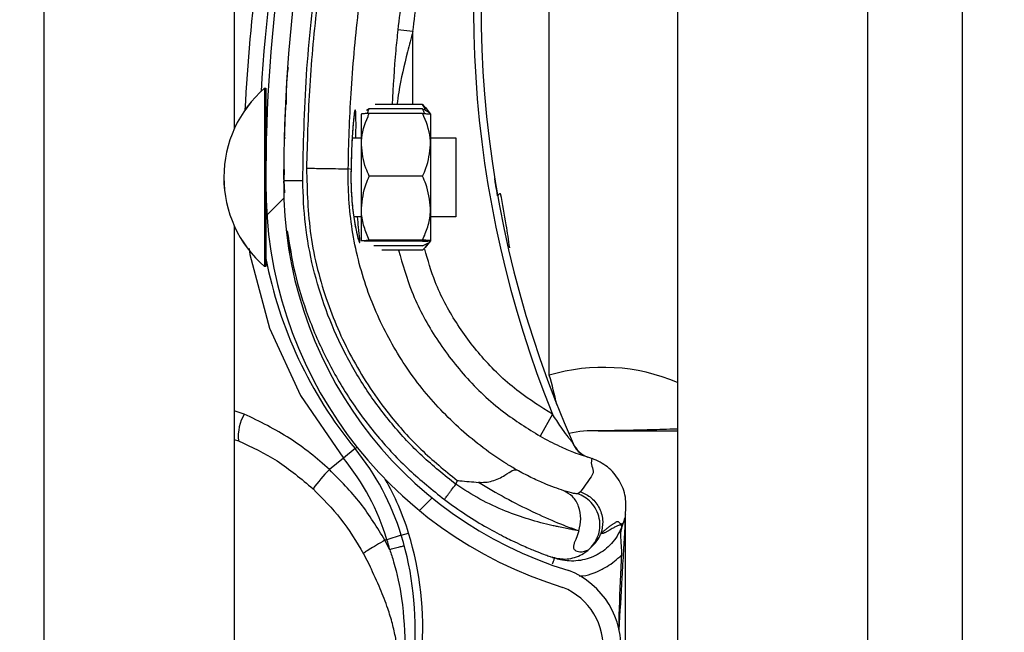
# Model space of a CAD drawing. Header units: inches. Extents: x 170 to 284, y 215 to 248.
# Tile 421 of 656: x 210.7657 to 210.8988, y 220.3142 to 220.397. Entities that reach past the tile are written whole.
import ezdxf

# ---------------------------------------------------------------- set-up
doc = ezdxf.new("R2010")
doc.units = ezdxf.units.IN
doc.header["$LTSCALE"] = 0.25
doc.header["$MEASUREMENT"] = 0
doc.layers.add('ANNOTATIONS', color=1, linetype='Continuous')
doc.layers.add('RH FRONT OF HOOD', color=7, linetype='Continuous')
doc.styles.add('ARIAL', font='arial.ttf', dxfattribs={"height": 0.09375})
doc.dimstyles.new('STANDARD$0', dxfattribs={"dimtxt": 0.09375, "dimasz": 0.09375, "dimexe": 0.03125, "dimexo": 0.046875, "dimgap": 0.09, "dimtad": 0, "dimtih": 1, "dimtoh": 1, "dimdec": 4, "dimzin": 0, "dimdsep": 46, "dimtxsty": 'ARIAL', "dimcen": 0.09, "dimadec": 0, "dimazin": 0, "dimtfac": 1, "dimtdec": 4, "dimtofl": 0, "dimtmove": 0, "dimatfit": 1, "dimfxl": 1, "dimtolj": 1, "dimtzin": 0, "dimarcsym": 0})

# ---------------------------------------------------------------- blocks, each defined once
blk = doc.blocks.new('*D78')
at = {"layer": 'ANNOTATIONS', "color": 0, "lineweight": -2, "transparency": 16777216}
for p, q in [((210.8125819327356, 224.1544254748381), (212.2530253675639, 224.1544254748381)), ((212.2217753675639, 224.0606754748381), (212.2217753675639, 222.3404997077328)), ((212.2217753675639, 220.1854637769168), (212.2217753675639, 221.9056395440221)), ((211.491250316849, 220.0917137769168), (212.2530253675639, 220.0917137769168))]:
    blk.add_line(p, q, dxfattribs=at)
at = {"layer": 'ANNOTATIONS', "color": 0, "transparency": 16777216}
for points in [[(212.2061503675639, 224.0606754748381), (212.2374003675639, 224.0606754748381), (212.2217753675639, 224.1544254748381)], [(212.2061503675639, 220.1854637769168), (212.2374003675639, 220.1854637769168), (212.2217753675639, 220.0917137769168)]]:
    blk.add_solid(points, dxfattribs=at)
at = {"layer": 'defpoints', "color": 0, "transparency": 16777216}
for p in [(210.7657069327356, 224.1544254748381), (211.444375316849, 220.0917137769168), (212.2217753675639, 220.0917137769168)]:
    blk.add_point(p, dxfattribs=at)
at = {"layer": 'ANNOTATIONS', "color": 0, "transparency": 16777216, "insert": (212.2217753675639, 222.1230696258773), "char_height": 0.09375, "attachment_point": 5, "style": 'ARIAL'}
blk.add_mtext('\\A1;OPENING\\PHEIGHT', dxfattribs=at)

msp = doc.modelspace()

# ---------------------------------------------------------------- hatches: boundary and pattern name
at = {"layer": 'RH FRONT OF HOOD'}
h = msp.add_hatch(dxfattribs=at)
h.set_pattern_fill('ANSI31', color=256, scale=0.34241245, angle=2.8e-322, style=0)
h.set_pattern_definition([(45, (200.7563139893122, 218.4993357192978), (-0.03026527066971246, 0.03026527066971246), [])])
edge = h.paths.add_edge_path(flags=0)
edge.add_arc((210.829581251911, 220.2844270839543), 0.001712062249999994, 450.0000000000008, 472.2104203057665)
edge.add_line((210.8289340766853, 220.2860121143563), (210.8280215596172, 220.288247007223))
edge.add_arc((210.829581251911, 220.2844270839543), 0.004126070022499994, 450, 472.2104203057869, ccw=False)
edge.add_arc((210.829581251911, 220.2755243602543), 0.01302879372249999, 401.47616737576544, 450, ccw=False)
edge.add_arc((210.825335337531, 220.2723741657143), 0.01830194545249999, 359.99999999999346, 400.061373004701, ccw=False)
edge.add_arc((210.831875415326, 220.2723741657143), 0.01176186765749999, 292.1408576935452, 359.99999999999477, ccw=False)
edge.add_arc((210.829581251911, 220.2756270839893), 0.01566536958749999, 235.2570680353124, 295.4307998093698, ccw=False)
edge.add_arc((210.834820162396, 220.2837422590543), 0.02532140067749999, 212.8542481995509, 235.9809333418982, ccw=False)
edge.add_arc((210.826670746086, 220.2773733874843), 0.01504902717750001, 172.1557183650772, 209.3146496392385, ccw=False)
edge.add_arc((210.839100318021, 220.2760379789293), 0.02754708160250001, 453.3085031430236, 532.9325737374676, ccw=False)
edge.add_arc((210.835847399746, 220.3121282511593), 0.008748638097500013, 280.9586189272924, 427.9414322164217)
edge.add_arc((210.8557071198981, 220.3744815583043), 0.05672062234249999, 179.5706357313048, 253.0098997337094, ccw=False)
edge.add_arc((211.014038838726, 220.3756800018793), 0.2150521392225, 163.4260275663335, 180.2060536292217, ccw=False)
edge.add_arc((210.835265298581, 220.4278294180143), 0.02884824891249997, 465.1588434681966, 521.4137567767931, ccw=False)
edge.add_arc((210.817939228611, 220.4823757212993), 0.0284373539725, 290.1205938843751, 343.7190675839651)
edge.add_arc((210.830779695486, 220.4781982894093), 0.01494630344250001, 345.2914408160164, 400.5471921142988)
edge.add_arc((210.827355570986, 220.4763835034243), 0.0187470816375, 397.957874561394, 431.4396159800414)
edge.add_arc((210.829581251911, 220.4812115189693), 0.0134739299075, 433.8775574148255, 472.2736457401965)
edge.add_arc((210.827013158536, 220.4882309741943), 0.006011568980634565, 474.9825325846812, 495.7175736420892)
edge.add_arc((210.836806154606, 220.4809718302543), 0.01816498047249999, 500.8992600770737, 539.999999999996)
edge.add_arc((210.829581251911, 220.4809718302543), 0.01094007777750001, 539.9999999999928, 629.9999999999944)
edge.add_arc((210.829581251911, 220.4718979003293), 0.001866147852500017, 269.9999999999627, 285.6422464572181)
edge.add_line((210.8300844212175, 220.4701008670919), (210.8307353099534, 220.4677762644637))
edge.add_arc((210.829581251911, 220.4718979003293), 0.004280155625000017, 269.9999999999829, 285.642246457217, ccw=False)
edge.add_arc((210.829581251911, 220.4809718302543), 0.01335408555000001, 179.9999999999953, 269.999999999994, ccw=False)
edge.add_arc((210.836806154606, 220.4809718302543), 0.020578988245, 500.61135831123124, 539.9999999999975, ccw=False)
edge.add_arc((210.827013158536, 220.4882309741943), 0.008425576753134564, 474.5776671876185, 496.4997109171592, ccw=False)
edge.add_arc((210.829581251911, 220.4812115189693), 0.01588793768, 433.69030225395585, 472.47058069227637, ccw=False)
edge.add_arc((210.827355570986, 220.4763835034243), 0.02116108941, 398.1045307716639, 431.5771717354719, ccw=False)
edge.add_arc((210.830779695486, 220.4781982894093), 0.01736031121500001, 345.18024813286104, 400.3658533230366, ccw=False)
edge.add_arc((210.817939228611, 220.4823757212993), 0.030851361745, 289.91815728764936, 343.77953759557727, ccw=False)
edge.add_arc((210.835265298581, 220.4278294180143), 0.02643424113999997, 464.9417095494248, 521.3236131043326)
edge.add_arc((211.014038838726, 220.3756800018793), 0.21263813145, 523.4376684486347, 540.2096895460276)
edge.add_arc((210.8557071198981, 220.3744815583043), 0.05430661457, 539.5566266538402, 613.1145348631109)
edge.add_arc((210.835847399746, 220.3121282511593), 0.01116264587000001, 280.0610388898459, 428.5290871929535, ccw=False)
edge.add_arc((210.839100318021, 220.2760379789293), 0.02513307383, 452.9714001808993, 532.9706577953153)
edge.add_arc((210.826670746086, 220.2773733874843), 0.01263501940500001, 532.0830472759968, 568.9826967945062)
edge.add_arc((210.834820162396, 220.2837422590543), 0.022907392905, 213.0443063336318, 236.0197152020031)
edge.add_arc((210.829581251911, 220.2756270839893), 0.01325136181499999, 235.1922404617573, 295.7352497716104)
edge.add_arc((210.831875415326, 220.2723741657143), 0.009347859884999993, 291.7225241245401, 359.9999999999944)
edge.add_arc((210.825335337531, 220.2723741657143), 0.01588793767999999, 359.9999999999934, 399.952178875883)
edge.add_arc((210.829581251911, 220.2755243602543), 0.01061478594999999, 401.6345013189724, 450.0000000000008)

# ---------------------------------------------------------------- linework, layer by layer
for p, q in [((210.8546275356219, 224.3444764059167), (210.8546275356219, 220.0917137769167)), ((210.8803084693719, 224.3444764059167), (210.8803084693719, 220.0917137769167)), ((210.8931489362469, 220.0917137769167), (210.8931489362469, 224.3444764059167)), ((210.7690244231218, 220.0917137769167), (210.7690244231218, 224.2497177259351)), ((210.7947053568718, 220.5745579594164), (210.7947053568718, 220.382184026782)), ((210.8373029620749, 220.3489097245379), (210.8373029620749, 220.4143304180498)), ((210.8188647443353, 220.3953467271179), (210.8168232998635, 220.3955669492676)), ((210.8188619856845, 220.3854949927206), (210.8188647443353, 220.3953467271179)), ((210.7988198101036, 220.3877025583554), (210.7988146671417, 220.3652125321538)), ((210.7988182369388, 220.3877025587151), (210.7988198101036, 220.3877025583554)), ((210.7988198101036, 220.3877025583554), (210.7989910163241, 220.3877025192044)), ((210.7989910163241, 220.3877025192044), (210.7989884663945, 220.3765517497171)), ((210.8016761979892, 220.3857658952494), (210.8016763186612, 220.3857681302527)), ((210.8129693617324, 220.3848896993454), (210.8125824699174, 220.3847034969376)), ((210.8201771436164, 220.3848880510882), (210.8129693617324, 220.3848896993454)), ((210.8201772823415, 220.3854946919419), (210.813742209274, 220.385496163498)), ((210.8201772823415, 220.3854946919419), (210.8204821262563, 220.3851055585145)), ((210.8205047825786, 220.3851238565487), (210.8212470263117, 220.3842048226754)), ((210.8118982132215, 220.3800375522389), (210.8118991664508, 220.3842059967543)), ((210.8201770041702, 220.3842782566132), (210.8129692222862, 220.3842799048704)), ((210.8212470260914, 220.3842038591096), (210.8212460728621, 220.3800354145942)), ((210.8014672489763, 220.3809992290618), (210.8016383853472, 220.3809991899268)), ((210.8106557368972, 220.3809971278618), (210.8118984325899, 220.3809968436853)), ((210.8212462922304, 220.3809947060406), (210.8246704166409, 220.3809939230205)), ((210.8246704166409, 220.3809939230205), (210.824668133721, 220.3710107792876)), ((210.8118962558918, 220.3714782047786), (210.8118982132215, 220.3800375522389)), ((210.8212460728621, 220.3800354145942), (210.8212441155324, 220.3714760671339)), ((210.8014633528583, 220.3767208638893), (210.8014012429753, 220.3752027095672)), ((210.8014079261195, 220.3753660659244), (210.8014119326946, 220.3767232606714)), ((210.810497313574, 220.3767117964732), (210.81012714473, 220.3768162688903)), ((210.810497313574, 220.3767117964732), (210.81049738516, 220.3767116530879)), ((210.8201750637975, 220.3757930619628), (210.8129672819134, 220.3757947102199)), ((210.7989879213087, 220.3741681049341), (210.7989858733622, 220.3652124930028)), ((210.8014012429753, 220.3752027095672), (210.8015026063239, 220.3735594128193)), ((210.801406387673, 220.374844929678), (210.8014071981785, 220.3751194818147)), ((210.8118952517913, 220.3670873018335), (210.8118962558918, 220.3714782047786)), ((210.8212441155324, 220.3714760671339), (210.8212431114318, 220.3670851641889)), ((210.8118959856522, 220.3702964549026), (210.8108750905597, 220.3702966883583)), ((210.8246679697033, 220.3702935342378), (210.8212438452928, 220.3702943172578)), ((210.824668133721, 220.3710107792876), (210.8246679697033, 220.3702935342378)), ((210.7947053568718, 220.3691104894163), (210.7947053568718, 220.0917137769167)), ((210.8201730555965, 220.3670112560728), (210.8129652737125, 220.3670129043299)), ((210.8201730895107, 220.3671595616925), (210.8129653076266, 220.3671612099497)), ((210.8201729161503, 220.3664014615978), (210.8135648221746, 220.3664029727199)), ((210.8212431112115, 220.3670842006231), (210.8205004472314, 220.3661655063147)), ((210.7988146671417, 220.3652125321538), (210.7988142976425, 220.3635967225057)), ((210.7989858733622, 220.3652124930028), (210.798985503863, 220.3635966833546)), ((210.8201727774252, 220.3657948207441), (210.8146552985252, 220.3657960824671)), ((210.7988142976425, 220.3635967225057), (210.7988127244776, 220.3635967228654)), ((210.798985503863, 220.3635966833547), (210.7988142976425, 220.3635967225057)), ((210.7960692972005, 220.3436675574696), (210.7947053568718, 220.3441026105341)), ((210.8377356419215, 220.3436470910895), (210.8360525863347, 220.3406674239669)), ((210.7947053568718, 220.3402387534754), (210.7952739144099, 220.3400650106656)), ((210.8110359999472, 220.3389878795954), (210.8094626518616, 220.3376995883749)), ((210.8110359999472, 220.3389878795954), (210.8112949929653, 220.3391999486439)), ((210.8094626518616, 220.3376995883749), (210.8075664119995, 220.3361469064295)), ((210.8423267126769, 220.3379235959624), (210.8427453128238, 220.3377766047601)), ((210.8427453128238, 220.3377766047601), (210.8430773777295, 220.3376528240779)), ((210.8248431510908, 220.3346936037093), (210.8246607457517, 220.3341648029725)), ((210.8415319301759, 220.3331563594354), (210.8411463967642, 220.3328942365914)), ((210.8472616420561, 220.3289235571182), (210.8471653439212, 220.3286443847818)), ((210.8475911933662, 220.3300353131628), (210.8475911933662, 220.3300572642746)), ((210.8475911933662, 220.2770814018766), (210.8475911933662, 220.3295036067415)), ((210.8172971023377, 220.3272765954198), (210.8182797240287, 220.3275760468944)), ((210.8153519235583, 220.3266838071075), (210.8150862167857, 220.3266028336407)), ((210.8157402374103, 220.3253271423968), (210.8150862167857, 220.3266028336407)), ((210.8172971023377, 220.3272765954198), (210.8153519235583, 220.3266838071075)), ((210.8121959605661, 220.3247778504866), (210.8130672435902, 220.3230729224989)), ((210.8375218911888, 220.3243686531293), (210.8376887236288, 220.3243093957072)), ((210.8377671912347, 220.324281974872), (210.8380179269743, 220.3241944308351))]:
    msp.add_line(p, q, dxfattribs=at)
at = {"layer": 'RH FRONT OF HOOD', "flags": 128}
msp.add_lwpolyline([(210.7967476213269, 220.3660274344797), (210.7968207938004, 220.3652306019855), (210.799479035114, 220.3552756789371), (210.8036516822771, 220.3461914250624), (210.8094626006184, 220.3376996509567), (210.8094626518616, 220.3376995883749), (210.8094626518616, 220.3376995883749)], dxfattribs=at)
at = {"layer": 'RH FRONT OF HOOD'}
for centre, radius, start, end in [((211.0140036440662, 220.3742965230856), 0.2160622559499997, 161.092978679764, 176.5597220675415), ((211.014038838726, 220.3756800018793), 0.2150521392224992, 163.4260275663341, 180.2060536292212), ((211.014038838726, 220.3756800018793), 0.2126381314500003, 163.4376684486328, 180.2096895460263), ((210.9735989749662, 220.3985906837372), 0.1465525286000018, 165.3406183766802, 202.0185750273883), ((210.9735989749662, 220.3985906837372), 0.1455252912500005, 165.3544246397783, 203.870550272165), ((211.0140036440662, 220.3742965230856), 0.2180957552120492, 167.1792232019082, 177.2535733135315), ((210.8092349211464, 220.3756472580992), 0.01593228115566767, 130.8294767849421, 229.1443187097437), ((210.8092364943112, 220.3756472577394), 0.0159322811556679, 130.8294767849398, 229.144318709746), ((210.7995374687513, 220.3815475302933), 0.0005478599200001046, 179.9868977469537, 209.2820731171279), ((210.8557071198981, 220.3744815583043), 0.05672062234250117, 179.5706357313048, 253.009899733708), ((210.8557071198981, 220.3744815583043), 0.05430661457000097, 179.5566266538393, 253.114534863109), ((210.8307982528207, 220.3729121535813), 0.0005320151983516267, 98.82251519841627, 154.828415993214), ((210.7995347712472, 220.3697514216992), 0.0005478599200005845, 134.5651049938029, 179.98689774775), ((210.8558090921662, 220.3756490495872), 0.05786770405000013, 190.9018913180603, 219.3113539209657), ((210.8445995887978, 220.3242871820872), 0.0256809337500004, 67.01549504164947, 106.5066258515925), ((210.7810809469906, 220.3323877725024), 0.0585994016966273, 12.39253662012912, 16.37646921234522), ((210.8013658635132, 220.3406090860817), 0.006116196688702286, 149.9959646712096, 185.1035778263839), ((210.8434822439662, 220.3242871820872), 0.01712062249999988, 88.6104970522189, 101.9466001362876), ((210.8439098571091, 220.3419162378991), 0.000513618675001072, 268.6104970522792, 270.0142555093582), ((210.8436528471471, 220.3410863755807), 0.003424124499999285, 203.870550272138, 250.6224115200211), ((210.7845430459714, 220.3172948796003), 0.03424124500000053, 16.94846748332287, 39.31135392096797), ((210.7845430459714, 220.3172948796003), 0.03220774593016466, 16.9484674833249, 39.31135392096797), ((210.8239796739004, 220.3199470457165), 0.02306145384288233, 135.3749046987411, 143.8386130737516), ((210.7845430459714, 220.3172948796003), 0.0352684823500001, 16.94846748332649, 29.83866096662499), ((210.7760269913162, 220.3146996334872), 0.04417120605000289, 355.7713036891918, 16.94846748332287), ((210.7760269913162, 220.3146996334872), 0.04111046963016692, 14.98049646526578, 16.94846748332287), ((210.7760269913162, 220.3146996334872), 0.04314396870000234, 355.771303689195, 16.94846748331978), ((210.835847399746, 220.3121282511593), 0.01116264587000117, 280.0610388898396, 68.52908719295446), ((210.835847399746, 220.3121282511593), 0.008748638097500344, 280.9586189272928, 67.94143221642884)]:
    msp.add_arc(centre, radius, start, end, dxfattribs=at)
for points, knots in [([(210.8039693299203, 220.3752084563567), (210.8040681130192, 220.3799638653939), (210.804266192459, 220.3894993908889), (210.805875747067, 220.4038083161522), (210.8083325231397, 220.4181178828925), (210.8108298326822, 220.4275217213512), (210.8120815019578, 220.4322349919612)], [0, 0, 0, 0, 0.2468628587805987, 0.4950083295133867, 0.7468945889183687, 1, 1, 1, 1]), ([(210.812494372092, 220.43174667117), (210.8115202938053, 220.4281165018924), (210.8095693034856, 220.4208456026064), (210.8073910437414, 220.4097648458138), (210.8057799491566, 220.3985822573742), (210.8047691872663, 220.3876135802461), (210.8045745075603, 220.3803657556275), (210.8044810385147, 220.3768859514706)], [0, 0, 0, 0, 0.2027568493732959, 0.4061035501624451, 0.6088604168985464, 0.8122072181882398, 1, 1, 1, 1]), ([(210.8244129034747, 220.4325019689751), (210.8239848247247, 220.431072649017), (210.8223999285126, 220.4257808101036), (210.820104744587, 220.4164827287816), (210.8180381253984, 220.4055733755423), (210.8171868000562, 220.39856107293), (210.8168232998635, 220.3955669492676)], [0, 0, 0, 0, 0.1185397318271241, 0.4388752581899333, 0.7604101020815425, 1, 1, 1, 1]), ([(210.8188647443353, 220.3953467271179), (210.8192244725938, 220.3983098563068), (210.820065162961, 220.405234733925), (210.8221090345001, 220.4160313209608), (210.8243793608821, 220.425233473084), (210.8259521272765, 220.4304848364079), (210.8263757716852, 220.4318993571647)], [0, 0, 0, 0, 0.2395900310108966, 0.5599255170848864, 0.8814604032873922, 0.9999999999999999, 0.9999999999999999, 0.9999999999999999, 0.9999999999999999]), ([(210.8101271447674, 220.3768162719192), (210.8101271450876, 220.3768162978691), (210.8101689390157, 220.3802026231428), (210.8104320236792, 220.3872493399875), (210.8113839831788, 220.3979225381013), (210.8129585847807, 220.4087986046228), (210.8150770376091, 220.4195859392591), (210.8169753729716, 220.4266610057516), (210.8179245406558, 220.4301985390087)], [0, 0, 0, 0, 1.439079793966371e-06, 0.18779232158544, 0.3908439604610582, 0.5938956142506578, 0.7969478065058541, 1, 1, 1, 1]), ([(210.8168232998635, 220.3955669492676), (210.8167261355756, 220.3946491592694), (210.8163711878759, 220.3912964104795), (210.8161854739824, 220.387936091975), (210.8160505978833, 220.3854956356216)], [0, 0, 0, 0, 0.2737425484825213, 0.9999999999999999, 0.9999999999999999, 0.9999999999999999, 0.9999999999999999]), ([(210.8188647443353, 220.3953467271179), (210.8186176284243, 220.3944378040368), (210.8178799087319, 220.3917243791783), (210.8171216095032, 220.3884303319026), (210.8167821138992, 220.386049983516), (210.8167030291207, 220.3854954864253)], [0, 0, 0, 0, 0.2786878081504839, 0.8319718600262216, 1, 1, 1, 1]), ([(210.8017647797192, 220.3854790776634), (210.8017702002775, 220.3867963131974), (210.8017770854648, 220.3884694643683), (210.8019825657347, 220.3901276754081), (210.8020262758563, 220.3904804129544)], [0, 0, 0, 0, 0.7872782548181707, 1, 1, 1, 1]), ([(210.8016761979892, 220.3857658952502), (210.8016708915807, 220.3856688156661), (210.8016655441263, 220.3855709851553), (210.8016276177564, 220.38481970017), (210.8015710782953, 220.3837188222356), (210.8015101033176, 220.3819051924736), (210.8014796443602, 220.3809992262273)], [0, 0, 0, 0, 0.3307707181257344, 0.3333292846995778, 0.6669765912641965, 0.9999999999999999, 0.9999999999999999, 0.9999999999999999, 0.9999999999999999]), ([(210.8111611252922, 220.3809970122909), (210.811164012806, 220.381316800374), (210.8111748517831, 220.3825172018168), (210.8111698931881, 220.3839086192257), (210.8111232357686, 220.3847680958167), (210.8110346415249, 220.3848555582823), (210.810908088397, 220.3842048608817), (210.8107396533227, 220.3824825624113), (210.8105766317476, 220.3799265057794), (210.8105243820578, 220.3778088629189), (210.810497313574, 220.3767117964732)], [0, 0, 0, 0, 0.05114929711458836, 0.1920011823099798, 0.333489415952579, 0.422421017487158, 0.5646212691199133, 0.7065362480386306, 0.8479681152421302, 1, 1, 1, 1]), ([(210.8127143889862, 220.3842685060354), (210.8127370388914, 220.3843599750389), (210.8127901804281, 220.3845745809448), (210.8129040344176, 220.3847748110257), (210.8129693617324, 220.3848896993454)], [0, 0, 0, 0, 0.4262184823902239, 1, 1, 1, 1]), ([(210.8204318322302, 220.3842667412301), (210.8204092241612, 220.3843582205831), (210.8203561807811, 220.3845728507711), (210.8202424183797, 220.3847731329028), (210.8201771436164, 220.3848880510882)], [0, 0, 0, 0, 0.4262184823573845, 1, 1, 1, 1]), ([(210.8201771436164, 220.3848880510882), (210.8204269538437, 220.384777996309), (210.8209324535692, 220.3845552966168), (210.8212041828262, 220.3843177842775), (210.821227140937, 220.3841962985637), (210.8212274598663, 220.3841946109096)], [0, 0, 0, 0, 0.4906882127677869, 0.9929247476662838, 1, 1, 1, 1]), ([(210.8205639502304, 220.3847016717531), (210.820509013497, 220.3848828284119), (210.8204264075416, 220.3851552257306), (210.8202397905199, 220.3854095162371), (210.8201772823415, 220.3854946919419)], [0, 0, 0, 0, 0.665045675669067, 1, 1, 1, 1]), ([(210.8109594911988, 220.3843387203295), (210.8109596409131, 220.3843392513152), (210.8109665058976, 220.3843635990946), (210.8109349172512, 220.3842267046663), (210.8108903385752, 220.3839115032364), (210.8108430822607, 220.3834484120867), (210.8108186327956, 220.3832088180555)], [0, 0, 0, 0, 0.00530172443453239, 0.2431048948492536, 0.6083977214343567, 1, 1, 1, 1]), ([(210.8118982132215, 220.3800375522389), (210.8119016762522, 220.3802054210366), (210.8119287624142, 220.3815184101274), (210.8123603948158, 220.3829580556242), (210.8129099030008, 220.3841511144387), (210.8129692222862, 220.3842799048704)], [0, 0, 0, 0, 0.1156468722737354, 0.9045342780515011, 1, 1, 1, 1]), ([(210.8129692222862, 220.3842799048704), (210.8127172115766, 220.3842696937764), (210.8122072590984, 220.3842490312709), (210.811922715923, 220.3842237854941), (210.8119035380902, 220.384209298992), (210.8118991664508, 220.3842059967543)], [0, 0, 0, 0, 0.4299704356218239, 0.8700602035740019, 1, 1, 1, 1]), ([(210.8212460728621, 220.3800354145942), (210.8212426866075, 220.3802032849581), (210.8212162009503, 220.3815162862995), (210.8207852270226, 220.382956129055), (210.8202362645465, 220.3841494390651), (210.8201770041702, 220.3842782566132)], [0, 0, 0, 0, 0.1156468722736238, 0.904534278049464, 0.9999999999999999, 0.9999999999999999, 0.9999999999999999, 0.9999999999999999]), ([(210.8201770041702, 220.3842782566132), (210.8204290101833, 220.384267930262), (210.8209389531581, 220.3842470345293), (210.8212234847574, 220.384221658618), (210.8212426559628, 220.3842071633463), (210.8212470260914, 220.3842038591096)], [0, 0, 0, 0, 0.4299704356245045, 0.8700602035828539, 1, 1, 1, 1]), ([(210.8108186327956, 220.3832088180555), (210.8108139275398, 220.3831652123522), (210.8107785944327, 220.3828377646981), (210.8107061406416, 220.3818974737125), (210.8106141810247, 220.3804023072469), (210.8105411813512, 220.3786259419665), (210.8105061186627, 220.3773560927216), (210.8104981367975, 220.3767063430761), (210.8104981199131, 220.3767049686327)], [0, 0, 0, 0, 0.03583539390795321, 0.2690981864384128, 0.5116419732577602, 0.7561140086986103, 0.9994840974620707, 1, 1, 1, 1]), ([(210.8129672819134, 220.3757947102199), (210.8128044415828, 220.3761530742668), (210.8121883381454, 220.3775089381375), (210.8120211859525, 220.3789657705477), (210.8118982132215, 220.3800375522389)], [0, 0, 0, 0, 0.2643068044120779, 1, 1, 1, 1]), ([(210.8201750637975, 220.3757930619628), (210.8203380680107, 220.3761513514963), (210.8209547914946, 220.3775069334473), (210.8211226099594, 220.3789636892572), (210.8212460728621, 220.3800354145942)], [0, 0, 0, 0, 0.2643068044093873, 1, 1, 1, 1]), ([(210.8044806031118, 220.3768859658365), (210.8052047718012, 220.3768745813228), (210.8066531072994, 220.376851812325), (210.8084942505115, 220.3768238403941), (210.8098091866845, 220.3768078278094), (210.8100211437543, 220.3768134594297), (210.8101271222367, 220.3768162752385)], [0, 0, 0, 0, 0.2500007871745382, 0.5000009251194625, 0.7500005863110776, 1, 1, 1, 1]), ([(210.8044806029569, 220.3768859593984), (210.8045633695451, 220.3738486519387), (210.804731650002, 220.3676732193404), (210.8070210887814, 220.3588862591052), (210.8106354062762, 220.3507196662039), (210.8150501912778, 220.3441396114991), (210.8198592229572, 220.3387549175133), (210.8231732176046, 220.3360544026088), (210.8248431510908, 220.3346936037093)], [0, 0, 0, 0, 0.1870908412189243, 0.3803918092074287, 0.5558755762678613, 0.7364481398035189, 0.8671952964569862, 1, 1, 1, 1]), ([(210.8328703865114, 220.3361256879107), (210.8324286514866, 220.3363883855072), (210.8297811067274, 220.3379628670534), (210.8252560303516, 220.3413942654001), (210.819924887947, 220.346995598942), (210.815636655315, 220.3534354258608), (210.8123873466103, 220.3606614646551), (210.8104277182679, 220.3685363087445), (210.8100569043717, 220.3740642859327), (210.810127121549, 220.3768162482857), (210.8101271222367, 220.3768162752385)], [0, 0, 0, 0, 0.03155846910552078, 0.1891461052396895, 0.3467338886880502, 0.504327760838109, 0.6619226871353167, 0.8309600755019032, 0.9999983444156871, 1, 1, 1, 1]), ([(210.8104987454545, 220.3767027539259), (210.8104974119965, 220.3766603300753), (210.8104765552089, 220.3759967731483), (210.8104818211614, 220.3746651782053), (210.8105757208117, 220.3728416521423), (210.8106949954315, 220.3715372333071), (210.8107824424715, 220.3709423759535), (210.810799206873, 220.3708283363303)], [0, 0, 0, 0, 0.02096907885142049, 0.327980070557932, 0.6261032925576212, 0.928320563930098, 1, 1, 1, 1]), ([(210.81049738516, 220.3767116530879), (210.810489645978, 220.3762566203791), (210.8104651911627, 220.3748187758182), (210.810587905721, 220.3724085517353), (210.8109039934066, 220.3698671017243), (210.8112870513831, 220.3679398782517), (210.8115692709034, 220.3669559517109), (210.8117143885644, 220.3667200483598), (210.8117025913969, 220.3672781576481), (210.8115447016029, 220.3685297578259), (210.8114253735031, 220.3698165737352), (210.8113808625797, 220.3702965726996)], [0, 0, 0, 0, 0.05799721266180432, 0.1832636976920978, 0.3064129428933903, 0.4347166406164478, 0.567567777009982, 0.6609498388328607, 0.7922661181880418, 0.9225125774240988, 1, 1, 1, 1]), ([(210.8118962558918, 220.3714782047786), (210.8120242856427, 220.3725893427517), (210.8121950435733, 220.3740713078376), (210.8128127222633, 220.3754497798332), (210.8129672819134, 220.3757947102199)], [0, 0, 0, 0, 0.7497733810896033, 1, 1, 1, 1]), ([(210.8212441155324, 220.3714760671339), (210.8211165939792, 220.3725872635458), (210.8209465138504, 220.3740693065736), (210.8203294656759, 220.3754480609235), (210.8201750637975, 220.3757930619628)], [0, 0, 0, 0, 0.7497733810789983, 1, 1, 1, 1]), ([(210.8303167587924, 220.3731384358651), (210.8302309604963, 220.3736306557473), (210.8300691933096, 220.374558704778), (210.8299311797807, 220.3754135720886), (210.8299225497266, 220.3754672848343), (210.82991924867, 220.3754878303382)], [0, 0, 0, 0, 0.4108597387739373, 0.7746496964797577, 1, 1, 1, 1]), ([(210.8014012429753, 220.3752027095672), (210.8014355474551, 220.3752027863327), (210.8014883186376, 220.3752029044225), (210.8018085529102, 220.3752036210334), (210.8021399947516, 220.3752043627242), (210.8025514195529, 220.3752052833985), (210.8031493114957, 220.3752066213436), (210.8036462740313, 220.3752077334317), (210.8039693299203, 220.3752084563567)], [0, 0, 0, 0, 0.2394568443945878, 0.3683606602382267, 0.5000000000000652, 0.6316393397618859, 0.7605431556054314, 1, 1, 1, 1]), ([(210.8246607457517, 220.3341648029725), (210.8231161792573, 220.3354063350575), (210.8200245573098, 220.3378913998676), (210.8159666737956, 220.3422640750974), (210.8123928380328, 220.3470400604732), (210.8094044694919, 220.3522141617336), (210.807013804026, 220.3576894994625), (210.8052909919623, 220.363405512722), (210.804185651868, 220.3692681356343), (210.8040412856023, 220.3732325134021), (210.8039693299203, 220.3752084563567)], [0, 0, 0, 0, 0.1247413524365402, 0.2496837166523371, 0.3746881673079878, 0.4999855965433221, 0.6253465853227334, 0.7503062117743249, 0.875546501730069, 1, 1, 1, 1]), ([(210.831952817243, 220.3661223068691), (210.8318055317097, 220.3671615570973), (210.831455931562, 220.36962834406), (210.8309876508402, 220.372041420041), (210.830716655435, 220.3734378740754)], [0, 0, 0, 0, 0.4212971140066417, 1, 1, 1, 1]), ([(210.8129653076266, 220.3671612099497), (210.8127134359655, 220.367759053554), (210.8122037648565, 220.3689688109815), (210.8119195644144, 220.3704423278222), (210.8119005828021, 220.3712859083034), (210.8118962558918, 220.3714782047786)], [0, 0, 0, 0, 0.4299704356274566, 0.870060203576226, 1, 1, 1, 1]), ([(210.8201730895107, 220.3671595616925), (210.8204252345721, 220.3677572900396), (210.8209354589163, 220.36896681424), (210.8212203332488, 220.370440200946), (210.8212397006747, 220.3712837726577), (210.8212441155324, 220.3714760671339)], [0, 0, 0, 0, 0.4299704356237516, 0.8700602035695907, 1, 1, 1, 1]), ([(210.810799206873, 220.3708283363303), (210.8108517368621, 220.3704404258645), (210.8109745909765, 220.3695332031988), (210.8111948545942, 220.3684310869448), (210.8113764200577, 220.3676588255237), (210.8114918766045, 220.3672895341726), (210.8114946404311, 220.3672824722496), (210.8114954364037, 220.3672804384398)], [0, 0, 0, 0, 0.1981000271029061, 0.4633049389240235, 0.7305309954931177, 0.9223938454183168, 1, 1, 1, 1]), ([(210.8018878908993, 220.3684118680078), (210.8021808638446, 220.3665421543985), (210.8027972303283, 220.3626085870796), (210.8046143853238, 220.3567986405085), (210.8071077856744, 220.3510431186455), (210.8102539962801, 220.3456121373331), (210.8140039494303, 220.3405977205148), (210.8182642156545, 220.3360161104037), (210.8215023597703, 220.3334113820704), (210.8231185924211, 220.3321113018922)], [0, 0, 0, 0, 0.1313887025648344, 0.2764200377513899, 0.4215581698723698, 0.5666389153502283, 0.7114924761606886, 0.8559992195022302, 1, 1, 1, 1]), ([(210.8023320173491, 220.36545381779), (210.8023342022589, 220.3654430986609), (210.8023428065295, 220.3654008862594), (210.8021918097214, 220.3661431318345), (210.8020020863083, 220.3674368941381), (210.8019178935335, 220.3680110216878)], [0, 0, 0, 0, 0.1591842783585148, 0.6268746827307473, 1, 1, 1, 1]), ([(210.8023318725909, 220.3654537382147), (210.8023340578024, 220.3654430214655), (210.8023426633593, 220.3654008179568), (210.8021917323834, 220.3661424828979), (210.8020021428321, 220.3674352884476), (210.801918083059, 220.368008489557)], [0, 0, 0, 0, 0.1592756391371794, 0.627241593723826, 1, 1, 1, 1]), ([(210.8023317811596, 220.3654536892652), (210.8023339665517, 220.3654429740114), (210.8023425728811, 220.3654007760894), (210.8021916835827, 220.3661420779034), (210.8020021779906, 220.3674342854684), (210.8019182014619, 220.3680069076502)], [0, 0, 0, 0, 0.1593327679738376, 0.6274710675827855, 1, 1, 1, 1]), ([(210.8023316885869, 220.3654536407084), (210.802333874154, 220.3654429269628), (210.802342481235, 220.3654007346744), (210.8021916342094, 220.3661416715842), (210.8020022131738, 220.3674332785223), (210.8019183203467, 220.3680053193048)], [0, 0, 0, 0, 0.1593901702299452, 0.6277016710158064, 1, 1, 1, 1]), ([(210.8118952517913, 220.3670873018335), (210.8120230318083, 220.3671063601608), (210.8121934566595, 220.3671317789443), (210.8128108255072, 220.3671553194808), (210.8129653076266, 220.3671612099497)], [0, 0, 0, 0, 0.7497733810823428, 1, 1, 1, 1]), ([(210.8129652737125, 220.3670129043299), (210.8127132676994, 220.3670232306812), (210.8122033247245, 220.3670441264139), (210.8119187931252, 220.3670695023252), (210.8118996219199, 220.3670839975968), (210.8118952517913, 220.3670873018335)], [0, 0, 0, 0, 0.4299704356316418, 0.8700602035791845, 0.9999999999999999, 0.9999999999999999, 0.9999999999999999, 0.9999999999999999]), ([(210.8201727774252, 220.3657948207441), (210.8204554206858, 220.3660835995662), (210.8207662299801, 220.3664011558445), (210.8208886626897, 220.3667384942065), (210.820899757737, 220.3667690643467)], [0, 0, 0, 0, 0.9093784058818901, 1, 1, 1, 1]), ([(210.8201729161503, 220.3664014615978), (210.8204227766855, 220.3665114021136), (210.8209283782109, 220.3667338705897), (210.8212002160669, 220.3669712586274), (210.8212232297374, 220.3670927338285), (210.8212235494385, 220.3670944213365)], [0, 0, 0, 0, 0.4906882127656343, 0.9929247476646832, 0.9999999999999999, 0.9999999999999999, 0.9999999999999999, 0.9999999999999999]), ([(210.8201730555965, 220.3670112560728), (210.820425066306, 220.3670214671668), (210.8209350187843, 220.3670421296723), (210.8212195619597, 220.367067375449), (210.8212387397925, 220.3670818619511), (210.8212431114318, 220.3670851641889)], [0, 0, 0, 0, 0.4299704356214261, 0.8700602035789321, 0.9999999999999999, 0.9999999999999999, 0.9999999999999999, 0.9999999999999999]), ([(210.8212431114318, 220.3670851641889), (210.8211153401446, 220.3671042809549), (210.8209449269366, 220.3671297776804), (210.8203275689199, 220.3671536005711), (210.8201730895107, 220.3671595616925)], [0, 0, 0, 0, 0.749773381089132, 0.9999999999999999, 0.9999999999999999, 0.9999999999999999, 0.9999999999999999]), ([(210.8169333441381, 220.3657955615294), (210.8174682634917, 220.3639082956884), (210.8186198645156, 220.3598452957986), (210.8217039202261, 220.3540981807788), (210.825851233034, 220.3485891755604), (210.8306829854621, 220.3440159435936), (210.8343733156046, 220.3417146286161), (210.8360525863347, 220.3406674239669)], [0, 0, 0, 0, 0.1810254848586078, 0.3897206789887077, 0.5984159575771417, 0.8172607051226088, 1, 1, 1, 1]), ([(210.8377356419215, 220.3436470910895), (210.8361994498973, 220.344605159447), (210.8328236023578, 220.3467105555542), (210.8284019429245, 220.3508936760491), (210.8246133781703, 220.3559353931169), (210.8218857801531, 220.3609771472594), (210.8208885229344, 220.3644642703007), (210.8204599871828, 220.3659627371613)], [0, 0, 0, 0, 0.1871957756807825, 0.4113707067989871, 0.6251451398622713, 0.8389194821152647, 1, 1, 1, 1]), ([(210.8075664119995, 220.3361469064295), (210.8075663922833, 220.3361469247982), (210.805905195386, 220.3376945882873), (210.8022795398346, 220.3406151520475), (210.7981620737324, 220.3426389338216), (210.7960692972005, 220.3436675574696)], [0, 0, 0, 0, 5.836249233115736e-06, 0.4917349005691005, 1, 1, 1, 1]), ([(210.8404327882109, 220.33981642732), (210.8404290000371, 220.3398209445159), (210.8403613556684, 220.3399016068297), (210.8401195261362, 220.3402067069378), (210.839599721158, 220.3408962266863), (210.8387578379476, 220.3420735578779), (210.8381168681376, 220.3430602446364), (210.8377356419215, 220.3436470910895)], [0, 0, 0, 0, 0.005253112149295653, 0.09380336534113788, 0.2660256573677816, 0.5634579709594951, 1, 1, 1, 1]), ([(210.8546275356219, 220.3416336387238), (210.8542769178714, 220.3416218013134), (210.8527169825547, 220.341569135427), (210.8504599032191, 220.3415020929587), (210.8480722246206, 220.3414474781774), (210.8465175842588, 220.3414227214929), (210.8455199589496, 220.3414117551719), (210.8448863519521, 220.3414069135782), (210.8444864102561, 220.341404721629), (210.8442345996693, 220.3414036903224), (210.8440611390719, 220.3414031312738), (210.8439525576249, 220.3414028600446), (210.8439032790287, 220.3414027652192), (210.8438991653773, 220.3414027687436), (210.8438974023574, 220.341402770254)], [0, 0, 0, 0, 0.09048385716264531, 0.4025722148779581, 0.6140598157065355, 0.7523489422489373, 0.8411803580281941, 0.8978729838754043, 0.9340902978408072, 0.95742510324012, 0.9727591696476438, 0.9884414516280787, 0.9950462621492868, 1, 1, 1, 1]), ([(210.8439099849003, 220.3414026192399), (210.8439115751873, 220.3414026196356), (210.8439153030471, 220.3414026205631), (210.8439657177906, 220.3414026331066), (210.8440762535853, 220.3414026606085), (210.8442524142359, 220.3414027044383), (210.8445092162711, 220.341402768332), (210.8449171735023, 220.3414028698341), (210.8455634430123, 220.3414030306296), (210.8465799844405, 220.3414032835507), (210.8481602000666, 220.3414036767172), (210.8505728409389, 220.3414042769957), (210.8528040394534, 220.3414048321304), (210.8543176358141, 220.3414052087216), (210.8546275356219, 220.3414052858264)], [0, 0, 0, 0, 0.004737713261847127, 0.01110587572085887, 0.02657793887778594, 0.04194739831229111, 0.06549174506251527, 0.1021665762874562, 0.1596760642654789, 0.249837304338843, 0.3901314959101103, 0.6042895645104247, 0.9189806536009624, 1, 1, 1, 1]), ([(210.7952739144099, 220.3400650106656), (210.7970571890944, 220.3392227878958), (210.8006859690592, 220.337508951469), (210.8037848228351, 220.3348877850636), (210.8053608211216, 220.3335547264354)], [0, 0, 0, 0, 0.491425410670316, 1, 1, 1, 1]), ([(210.8360525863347, 220.3406674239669), (210.8369286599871, 220.3401992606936), (210.8384693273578, 220.3393759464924), (210.840452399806, 220.3385515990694), (210.8417002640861, 220.3381059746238), (210.842172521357, 220.3379651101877), (210.842306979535, 220.3379306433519), (210.8423069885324, 220.3379306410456)], [0, 0, 0, 0, 0.3699466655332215, 0.6505899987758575, 0.8492685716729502, 0.9999899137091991, 1, 1, 1, 1]), ([(210.8404327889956, 220.3398164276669), (210.8405875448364, 220.3395004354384), (210.8408570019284, 220.3389502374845), (210.8415214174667, 220.3383038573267), (210.8420286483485, 220.3380630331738), (210.8423070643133, 220.337930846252)], [0, 0, 0, 0, 0.3783552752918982, 0.6587829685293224, 1, 1, 1, 1]), ([(210.8405216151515, 220.339700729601), (210.840519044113, 220.3397040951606), (210.8405133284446, 220.3397115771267), (210.8404849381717, 220.3397488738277), (210.8404693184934, 220.3397693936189)], [0, 0, 0, 0, 0.4498228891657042, 1, 1, 1, 1]), ([(210.8430806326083, 220.3376609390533), (210.8430067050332, 220.3374064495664), (210.8428588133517, 220.3368973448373), (210.8433901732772, 220.3358743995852), (210.8426592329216, 220.3347266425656), (210.8420150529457, 220.3338293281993), (210.8415319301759, 220.3331563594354)], [0, 0, 0, 0, 0.1666800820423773, 0.3334425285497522, 0.5000945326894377, 1, 1, 1, 1]), ([(210.8475911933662, 220.3300572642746), (210.8476514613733, 220.3308634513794), (210.8477719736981, 220.3324755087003), (210.8468302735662, 220.3347454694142), (210.8452899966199, 220.3366607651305), (210.8438172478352, 220.3373274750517), (210.8430806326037, 220.3376609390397)], [0, 0, 0, 0, 0.2500474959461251, 0.4999967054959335, 0.749916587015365, 0.9999999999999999, 0.9999999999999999, 0.9999999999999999, 0.9999999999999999]), ([(210.8150862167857, 220.3266028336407), (210.8140400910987, 220.3283222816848), (210.8119203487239, 220.3318063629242), (210.8090302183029, 220.3346876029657), (210.8075664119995, 220.3361469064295)], [0, 0, 0, 0, 0.4935154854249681, 1, 1, 1, 1]), ([(210.8277267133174, 220.3344432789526), (210.8280360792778, 220.3344347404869), (210.8286711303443, 220.3344172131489), (210.8296148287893, 220.3346034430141), (210.8305270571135, 220.3349342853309), (210.8315200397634, 220.3355143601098), (210.8323767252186, 220.3361324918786), (210.832708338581, 220.3361285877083), (210.8328709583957, 220.336126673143)], [0, 0, 0, 0, 0.1136768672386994, 0.2333502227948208, 0.3620694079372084, 0.5019163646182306, 0.755744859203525, 1, 1, 1, 1]), ([(210.8392624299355, 220.3333016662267), (210.8384277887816, 220.3335895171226), (210.8371612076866, 220.3340263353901), (210.8348419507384, 220.3350670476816), (210.8335300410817, 220.3357723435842), (210.8328709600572, 220.3361266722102)], [0, 0, 0, 0, 0.4901989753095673, 0.7438846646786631, 1, 1, 1, 1]), ([(210.8231185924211, 220.3321113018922), (210.8231391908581, 220.3321387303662), (210.8231708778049, 220.3321809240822), (210.823363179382, 220.3324369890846), (210.8235622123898, 220.332702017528), (210.8238092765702, 220.3330310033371), (210.824168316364, 220.3335090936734), (210.8244667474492, 220.3339064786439), (210.8246607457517, 220.3341648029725)], [0, 0, 0, 0, 0.2394567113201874, 0.3683605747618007, 0.5000000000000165, 0.631639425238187, 0.7605432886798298, 1, 1, 1, 1]), ([(210.8412779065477, 220.3279020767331), (210.8409391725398, 220.3279591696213), (210.8401300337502, 220.3280955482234), (210.8389783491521, 220.3283237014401), (210.8380631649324, 220.3285175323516), (210.836804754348, 220.3287955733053), (210.8346721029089, 220.3293545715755), (210.8313428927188, 220.3305108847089), (210.8279321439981, 220.3320630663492), (210.8257358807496, 220.3334740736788), (210.8246607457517, 220.3341648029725)], [0, 0, 0, 0, 0.08980644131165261, 0.2145219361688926, 0.2531624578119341, 0.2759662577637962, 0.4628905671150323, 0.6373953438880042, 0.822494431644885, 1, 1, 1, 1]), ([(210.8248431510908, 220.3346936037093), (210.8248546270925, 220.3346923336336), (210.8249690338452, 220.3346796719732), (210.8259310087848, 220.334575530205), (210.8268798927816, 220.3344971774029), (210.8277259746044, 220.3344273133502)], [0, 0, 0, 0, 0.01193493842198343, 0.1189819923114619, 0.9999999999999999, 0.9999999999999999, 0.9999999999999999, 0.9999999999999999]), ([(210.8277272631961, 220.3344430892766), (210.8289457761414, 220.3337211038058), (210.8314485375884, 220.3322381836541), (210.8351296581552, 220.3304049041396), (210.8386284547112, 220.3288468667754), (210.8403800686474, 220.328223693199), (210.8412791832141, 220.3279038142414)], [0, 0, 0, 0, 0.2305257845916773, 0.4734878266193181, 0.7297379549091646, 1, 1, 1, 1]), ([(210.8053608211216, 220.3335547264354), (210.8066613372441, 220.3322479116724), (210.8092969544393, 220.329599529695), (210.8112212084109, 220.3263990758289), (210.8121959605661, 220.3247778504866)], [0, 0, 0, 0, 0.4934389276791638, 1, 1, 1, 1]), ([(210.8412786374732, 220.3279005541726), (210.8414059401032, 220.3284305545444), (210.8416704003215, 220.3295315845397), (210.8413530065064, 220.3311940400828), (210.8405336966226, 220.3325821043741), (210.8396764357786, 220.3330675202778), (210.8392635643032, 220.3333013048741)], [0, 0, 0, 0, 0.2405618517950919, 0.4997464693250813, 0.7590693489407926, 1, 1, 1, 1]), ([(210.8411464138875, 220.3328942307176), (210.8410208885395, 220.3328869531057), (210.8407700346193, 220.3328724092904), (210.8397702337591, 220.3331568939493), (210.839270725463, 220.3332990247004)], [0, 0, 0, 0, 0.5003922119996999, 0.9999999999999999, 0.9999999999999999, 0.9999999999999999, 0.9999999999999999]), ([(210.8426091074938, 220.3253237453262), (210.8428515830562, 220.3255643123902), (210.8433630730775, 220.3260717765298), (210.8438968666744, 220.3270819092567), (210.8441829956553, 220.3282693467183), (210.8441214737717, 220.3295412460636), (210.8437047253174, 220.3307447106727), (210.8429967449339, 220.3317406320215), (210.8421249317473, 220.3324799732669), (210.8414610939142, 220.3327610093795), (210.8411463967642, 220.3328942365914)], [0, 0, 0, 0, 0.1098512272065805, 0.2317256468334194, 0.3631776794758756, 0.4999999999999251, 0.6368223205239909, 0.7682743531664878, 0.8901487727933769, 1, 1, 1, 1]), ([(210.8415319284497, 220.3331563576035), (210.8420413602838, 220.3329175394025), (210.8428250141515, 220.3325501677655), (210.8436231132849, 220.331688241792), (210.8441097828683, 220.3309134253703), (210.8444206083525, 220.3300529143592), (210.8446082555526, 220.3288934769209), (210.844415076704, 220.3280500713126), (210.8442894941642, 220.3275017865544)], [0, 0, 0, 0, 0.2394514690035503, 0.368345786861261, 0.4999761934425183, 0.6316105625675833, 0.7605158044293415, 1, 1, 1, 1]), ([(210.8231185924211, 220.3321113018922), (210.8241001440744, 220.3314039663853), (210.8260389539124, 220.3300068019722), (210.8288829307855, 220.3283030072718), (210.8310255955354, 220.3271508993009), (210.8320447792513, 220.3266762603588), (210.832347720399, 220.3265351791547)], [0, 0, 0, 0, 0.3013203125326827, 0.5951829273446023, 0.8796725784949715, 1, 1, 1, 1]), ([(210.8442886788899, 220.3274994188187), (210.8443930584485, 220.3275986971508), (210.8446143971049, 220.3278092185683), (210.8449474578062, 220.3280912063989), (210.8452178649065, 220.328304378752), (210.8454206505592, 220.3284560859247), (210.8455496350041, 220.3285501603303), (210.8456813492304, 220.3286438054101), (210.8458157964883, 220.3287370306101), (210.8459597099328, 220.3288344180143), (210.8461077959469, 220.3289319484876), (210.8462413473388, 220.3290188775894), (210.8463403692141, 220.3290800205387), (210.8464110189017, 220.329122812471), (210.8464725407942, 220.3291427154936), (210.8465375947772, 220.3291437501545), (210.8466069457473, 220.329122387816), (210.8466805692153, 220.3290756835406), (210.8467545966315, 220.3290011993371), (210.8468250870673, 220.3289360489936), (210.8468804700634, 220.3288857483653), (210.8469170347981, 220.3288549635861), (210.846949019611, 220.328829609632), (210.8469898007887, 220.3288170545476), (210.847044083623, 220.3288145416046), (210.8471101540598, 220.3288317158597), (210.8471820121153, 220.3288661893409), (210.8472353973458, 220.3289052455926), (210.8472620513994, 220.328924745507)], [0, 0, 0, 0, 0.08480730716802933, 0.1798353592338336, 0.2850849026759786, 0.3228266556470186, 0.3617275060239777, 0.4017874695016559, 0.4430065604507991, 0.4853847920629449, 0.5351510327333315, 0.5813528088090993, 0.6105805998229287, 0.6293562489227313, 0.6489120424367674, 0.6766412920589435, 0.707547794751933, 0.7416323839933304, 0.7850907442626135, 0.8280699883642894, 0.8539878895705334, 0.8729964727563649, 0.885095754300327, 0.9032140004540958, 0.9275168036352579, 0.951748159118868, 0.9759089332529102, 1, 1, 1, 1]), ([(210.8467469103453, 220.3144826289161), (210.846883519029, 220.3168438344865), (210.8470898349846, 220.320409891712), (210.8473344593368, 220.3246272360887), (210.8474677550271, 220.3268374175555), (210.8475352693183, 220.32803788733), (210.847562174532, 220.3286956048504), (210.8475751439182, 220.3290586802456), (210.8475817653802, 220.3292591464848), (210.8475853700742, 220.3293702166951), (210.847587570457, 220.3294363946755), (210.8475889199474, 220.3294747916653), (210.8475898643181, 220.3294982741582), (210.8475903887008, 220.3295092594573), (210.8475907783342, 220.329514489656), (210.8475910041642, 220.3295150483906), (210.8475911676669, 220.3295117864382), (210.8475911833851, 220.3295067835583), (210.8475911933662, 220.3295036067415)], [0, 0, 0, 0, 0.4681368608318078, 0.7070129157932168, 0.8371325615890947, 0.9079072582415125, 0.9470740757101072, 0.9687898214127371, 0.9808770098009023, 0.987667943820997, 0.9915546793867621, 0.9947708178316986, 0.9959953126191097, 0.9972287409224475, 0.9978484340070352, 0.9984730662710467, 0.9990304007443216, 0.9999999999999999, 0.9999999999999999, 0.9999999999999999, 0.9999999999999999]), ([(210.8472737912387, 220.3289335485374), (210.8472737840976, 220.3289335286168), (210.8472138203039, 220.328766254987), (210.8471516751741, 220.328592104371), (210.8470895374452, 220.3284179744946)], [0, 0, 0, 0, 0.000119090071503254, 1, 1, 1, 1]), ([(210.8470895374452, 220.3284179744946), (210.8471120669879, 220.3284857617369), (210.8471628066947, 220.3286384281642), (210.84722632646, 220.3288216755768), (210.8472616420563, 220.3289235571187)], [0, 0, 0, 0, 0.4440219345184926, 1, 1, 1, 1]), ([(210.8475911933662, 220.3300353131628), (210.8475768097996, 220.3299710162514), (210.847507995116, 220.3296634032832), (210.8473915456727, 220.329252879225), (210.8472737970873, 220.3289335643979), (210.8472737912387, 220.3289335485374)], [0, 0, 0, 0, 0.2090106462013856, 0.9999607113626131, 1, 1, 1, 1]), ([(210.8475911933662, 220.3295036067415), (210.8475911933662, 220.3295089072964), (210.8475911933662, 220.3295407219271), (210.8475911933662, 220.3296458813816), (210.8475911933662, 220.3297900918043), (210.8475911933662, 220.3299595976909), (210.8475911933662, 220.3300050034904), (210.8475911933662, 220.3300353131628)], [0, 0, 0, 0, 0.01571398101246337, 0.09431738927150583, 0.3218612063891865, 0.5473229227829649, 0.9999999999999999, 0.9999999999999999, 0.9999999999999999, 0.9999999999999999]), ([(210.8471653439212, 220.3286443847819), (210.8471653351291, 220.3286443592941), (210.8468836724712, 220.3278278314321), (210.8460448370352, 220.3263362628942), (210.8445931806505, 220.3250989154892), (210.8430016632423, 220.3242357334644), (210.8412287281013, 220.3237113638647), (210.8393114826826, 220.3238113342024), (210.8382744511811, 220.3241057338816), (210.8380179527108, 220.3241944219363), (210.8380179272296, 220.3241944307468)], [0, 0, 0, 0, 7.189415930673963e-06, 0.2303203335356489, 0.4448965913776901, 0.4983905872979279, 0.7130087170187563, 0.9276298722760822, 0.9999928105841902, 1, 1, 1, 1]), ([(210.8412773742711, 220.3278988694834), (210.8411592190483, 220.3275285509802), (210.8409945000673, 220.327012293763), (210.8407427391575, 220.3264149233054), (210.8405783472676, 220.3259820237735), (210.8405158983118, 220.3255375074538), (210.8408042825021, 220.3251759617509), (210.8416837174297, 220.3249358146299), (210.8422392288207, 220.3251686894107), (210.8426091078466, 220.3253237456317)], [0, 0, 0, 0, 0.1001269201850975, 0.1395859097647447, 0.1897135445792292, 0.2582342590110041, 0.3697357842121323, 0.5803479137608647, 0.9999999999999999, 0.9999999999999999, 0.9999999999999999, 0.9999999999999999]), ([(210.8426091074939, 220.3253237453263), (210.8429825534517, 220.3256698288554), (210.8436232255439, 220.326263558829), (210.8440410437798, 220.3269835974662), (210.8442145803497, 220.327340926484), (210.844260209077, 220.3274421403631), (210.8442720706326, 220.3274681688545), (210.8442760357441, 220.3274768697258)], [0, 0, 0, 0, 0.5022803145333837, 0.861696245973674, 0.9584272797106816, 0.9861029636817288, 1, 1, 1, 1]), ([(210.8471652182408, 220.3286440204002), (210.8471138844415, 220.3286529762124), (210.8470089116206, 220.3286712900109), (210.8468319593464, 220.3286528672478), (210.8466401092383, 220.3286035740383), (210.846438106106, 220.3285228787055), (210.8462331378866, 220.3284217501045), (210.8460283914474, 220.3283085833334), (210.8458011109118, 220.3281739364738), (210.8455803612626, 220.3280398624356), (210.8453827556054, 220.3279217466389), (210.8452166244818, 220.3278250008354), (210.8450587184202, 220.3277390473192), (210.8448940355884, 220.3276574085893), (210.844732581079, 220.3275882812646), (210.8445752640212, 220.3275366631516), (210.8444249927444, 220.3275036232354), (210.8443334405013, 220.3275007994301), (210.8442886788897, 220.3274994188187)], [0, 0, 0, 0, 0.06578093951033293, 0.1345158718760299, 0.2062058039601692, 0.27713025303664, 0.3450539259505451, 0.411816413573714, 0.4774590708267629, 0.5636721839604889, 0.6227800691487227, 0.6670965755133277, 0.7241689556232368, 0.7778304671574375, 0.8321346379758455, 0.8905164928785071, 0.9464714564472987, 1, 1, 1, 1]), ([(210.8470895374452, 220.3284179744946), (210.8470251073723, 220.3281600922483), (210.8468596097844, 220.3274976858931), (210.8469777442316, 220.3263637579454), (210.8470733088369, 220.3252584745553), (210.847051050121, 220.3247029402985), (210.8470468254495, 220.3245975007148)], [0, 0, 0, 0, 0.2412678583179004, 0.6197299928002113, 0.92782531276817, 0.9999999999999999, 0.9999999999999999, 0.9999999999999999, 0.9999999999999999]), ([(210.8150862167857, 220.3266028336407), (210.8146885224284, 220.3263766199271), (210.8138699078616, 220.3259109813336), (210.812913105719, 220.3253288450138), (210.8122827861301, 220.3249088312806), (210.8122243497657, 220.324820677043), (210.8121959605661, 220.3247778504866)], [0, 0, 0, 0, 0.2429069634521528, 0.4999999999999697, 0.7570930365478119, 1, 1, 1, 1]), ([(210.832347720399, 220.3265351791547), (210.8327655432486, 220.3263342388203), (210.8339098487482, 220.325783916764), (210.8353430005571, 220.3251947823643), (210.8365965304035, 220.3247035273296), (210.8373476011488, 220.3244308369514), (210.8374641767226, 220.3243892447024), (210.8375218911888, 220.3243686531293)], [0, 0, 0, 0, 0.1282528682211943, 0.3512504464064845, 0.5733912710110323, 0.7887937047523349, 1, 1, 1, 1]), ([(210.8157399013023, 220.3253278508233), (210.8157399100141, 220.3253278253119), (210.8159257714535, 220.3247835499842), (210.8165992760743, 220.3226246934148), (210.8175862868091, 220.318116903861), (210.817742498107, 220.3140942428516), (210.8178331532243, 220.3117597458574)], [0, 0, 0, 0, 5.869764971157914e-06, 0.1252288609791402, 0.4923383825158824, 1, 1, 1, 1]), ([(210.8375218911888, 220.3243686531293), (210.8381573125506, 220.3242157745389), (210.8391351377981, 220.3239805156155), (210.8404855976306, 220.3241871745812), (210.8414866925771, 220.3245435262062), (210.8421845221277, 220.3249692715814), (210.8425331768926, 220.3252603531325), (210.8426091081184, 220.3253237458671)], [0, 0, 0, 0, 0.3580314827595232, 0.5509607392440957, 0.7480445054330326, 0.9451282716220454, 1, 1, 1, 1]), ([(210.8376887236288, 220.3243093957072), (210.8377549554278, 220.3242858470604), (210.8379539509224, 220.3242150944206), (210.8377972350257, 220.3242716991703), (210.8376099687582, 220.3243368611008), (210.8377455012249, 220.3242895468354), (210.8377671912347, 220.324281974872)], [0, 0, 0, 0, 0.1877582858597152, 0.5641255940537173, 0.9302446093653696, 1, 1, 1, 1]), ([(210.8377466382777, 220.3234098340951), (210.8377723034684, 220.3234840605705), (210.8378728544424, 220.3237748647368), (210.8379854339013, 220.3241004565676), (210.8380070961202, 220.3241631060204), (210.8380179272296, 220.3241944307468)], [0, 0, 0, 0, 0.1462931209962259, 0.573146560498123, 1, 1, 1, 1]), ([(210.8413172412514, 220.3218160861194), (210.8413628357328, 220.3218134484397), (210.8424421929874, 220.3217510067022), (210.8437502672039, 220.3223257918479), (210.8456213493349, 220.3233034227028), (210.8464304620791, 220.3240379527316), (210.8470468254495, 220.3245975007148)], [0, 0, 0, 0, 0.02109882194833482, 0.4994719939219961, 0.6187093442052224, 1, 1, 1, 1]), ([(210.8470468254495, 220.3245975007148), (210.8470034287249, 220.3237229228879), (210.846839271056, 220.3204146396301), (210.8467399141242, 220.3171036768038), (210.8466668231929, 220.3146680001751)], [0, 0, 0, 0, 0.2643600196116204, 1, 1, 1, 1]), ([(210.8168166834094, 220.311290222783), (210.8167354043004, 220.3119847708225), (210.8165747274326, 220.3133577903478), (210.816099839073, 220.3153898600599), (210.8154151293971, 220.3176335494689), (210.8144028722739, 220.3202374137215), (210.8135384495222, 220.3220731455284), (210.8130676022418, 220.3230730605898)], [0, 0, 0, 0, 0.1627420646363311, 0.3217171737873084, 0.4905672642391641, 0.7225142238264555, 0.9999999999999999, 0.9999999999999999, 0.9999999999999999, 0.9999999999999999])]:
    msp.add_open_spline(points, degree=3, knots=knots, dxfattribs=at)
msp.add_open_spline([(210.8177046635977, 220.3258519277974), (210.8176770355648, 220.3258445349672), (210.817621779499, 220.3258297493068), (210.8171885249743, 220.3257138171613), (210.8165542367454, 220.3255440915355), (210.8160115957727, 220.3253988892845), (210.8157402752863, 220.325326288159)], degree=3, dxfattribs=at)

# ---------------------------------------------------------------- dimensions: what is measured, and where the dimension line sits
at = {"layer": 'ANNOTATIONS'}
dim = msp.add_linear_dim(base=(212.2217753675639, 220.0917137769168), p1=(210.7657069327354, 224.154425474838), p2=(211.4443753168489, 220.0917137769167), angle=90, text='OPENING\\PHEIGHT', dimstyle='STANDARD$0', dxfattribs=at)
dim.commit()
dim.dimension.update_dxf_attribs({"geometry": '*D78', "text_midpoint": (212.2217753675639, 222.1230696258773)})

doc.saveas('drawing.dxf')
